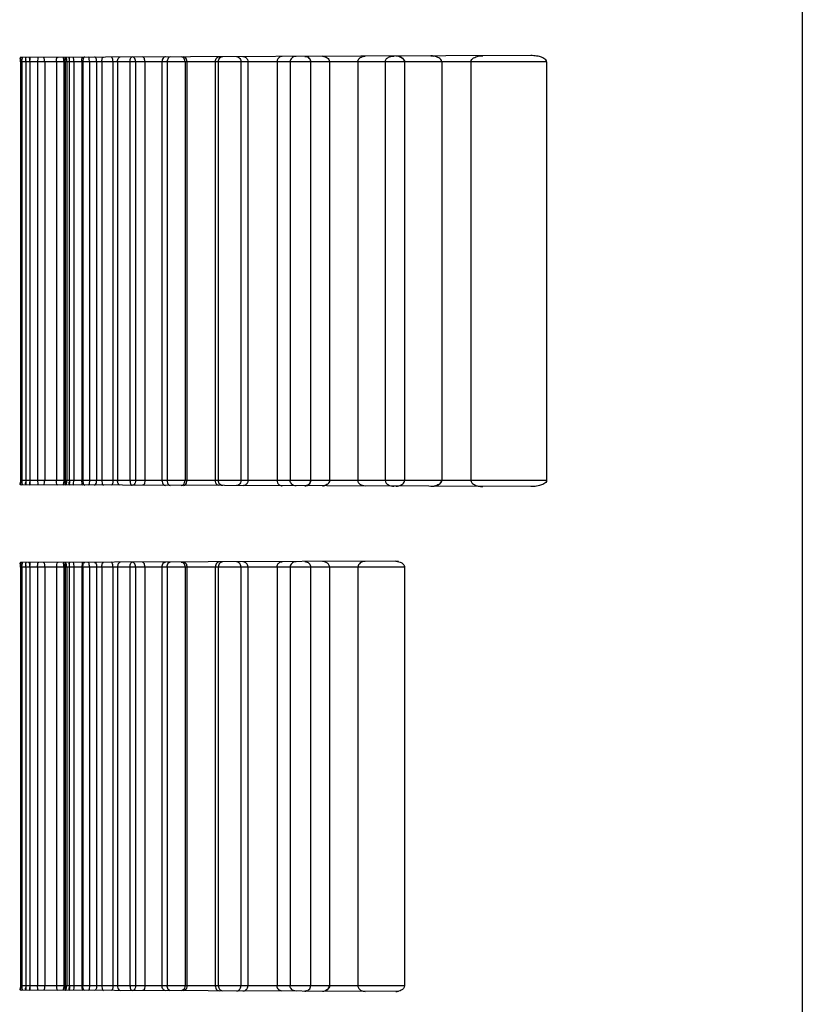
# Model space of a CAD drawing. Header units: millimetres. Extents: x 0 to 297, y 0 to 210.
# Tile 269 of 446: x 140.777 to 141.265, y 158.048 to 158.662. Entities that reach past the tile are written whole.
import ezdxf

# ---------------------------------------------------------------- set-up
doc = ezdxf.new("R2010")
doc.units = ezdxf.units.MM
doc.header["$LTSCALE"] = 16.335
doc.layers.add('INTFCLR_1', color=7, linetype='CONTINUOUS')
doc.layers.add('INTFCLR_72935', color=7, linetype='CONTINUOUS')

msp = doc.modelspace()

# ---------------------------------------------------------------- linework, layer by layer
at = {"layer": 'INTFCLR_1', "color": 6, "linetype": 'Continuous'}
msp.add_line((141.26455, 161.64304), (141.26455, 157.44516), dxfattribs=at)
at = {"layer": 'INTFCLR_72935', "color": 9, "linetype": 'Continuous'}
for p, q in [((141.09534, 158.63995), (140.7774, 158.63884)), ((141.10519, 158.63608), (140.77732, 158.63608)), ((141.10519, 158.37508), (140.77732, 158.37508)), ((141.09534, 158.3712), (140.7774, 158.37231)), ((141.01122, 158.32466), (140.7774, 158.32384)), ((141.01665, 158.32108), (140.77732, 158.32108)), ((141.01665, 158.06008), (140.77732, 158.06008)), ((141.01122, 158.05649), (140.7774, 158.05731))]:
    msp.add_line(p, q, dxfattribs=at)
at = {"layer": 'INTFCLR_72935', "color": 7, "linetype": 'Continuous'}
for p, q in [((141.03306, 158.63974), (141.03445, 158.63966)), ((141.03306, 158.37142), (141.03445, 158.37149))]:
    msp.add_line(p, q, dxfattribs=at)
at = {"layer": 'INTFCLR_72935', "color": 6, "linetype": 'Continuous'}
for p, q in [((140.77732, 158.63608), (140.77732, 158.37508)), ((140.77819, 158.63608), (140.77819, 158.37508)), ((140.78055, 158.63608), (140.78055, 158.37508)), ((140.78317, 158.63608), (140.78317, 158.37508)), ((140.78795, 158.63608), (140.78795, 158.37508)), ((140.7924, 158.63608), (140.7924, 158.37508)), ((140.7997, 158.63608), (140.7997, 158.37508)), ((140.80433, 158.63608), (140.80433, 158.37508)), ((140.80525, 158.63608), (140.80525, 158.37508)), ((140.80613, 158.63608), (140.80613, 158.37508)), ((140.80774, 158.63608), (140.80774, 158.37508)), ((140.81054, 158.63608), (140.81054, 158.37508)), ((140.81556, 158.63608), (140.81556, 158.37508)), ((140.81615, 158.63608), (140.81615, 158.37508)), ((140.82033, 158.63608), (140.82033, 158.37508)), ((140.82479, 158.63608), (140.82479, 158.37508)), ((140.82803, 158.63608), (140.82803, 158.37508)), ((140.83495, 158.63608), (140.83495, 158.37508)), ((140.83781, 158.63608), (140.83781, 158.37508)), ((140.84555, 158.63608), (140.84555, 158.37508)), ((140.84903, 158.63608), (140.84903, 158.37508)), ((140.8549, 158.63608), (140.8549, 158.37508)), ((140.8655, 158.63608), (140.8655, 158.37508)), ((140.86877, 158.63608), (140.86877, 158.37508)), ((140.87988, 158.63608), (140.87988, 158.37508)), ((140.88101, 158.63608), (140.88101, 158.37508)), ((140.89873, 158.63608), (140.89873, 158.37508)), ((140.90056, 158.63608), (140.90056, 158.37508)), ((140.91462, 158.63608), (140.91462, 158.37508)), ((140.91909, 158.63608), (140.91909, 158.37508)), ((140.93721, 158.63608), (140.93721, 158.37508)), ((140.94533, 158.63608), (140.94533, 158.37508)), ((140.95816, 158.63608), (140.95816, 158.37508)), ((140.9699, 158.63608), (140.9699, 158.37508)), ((140.98761, 158.63608), (140.98761, 158.37508)), ((141.00455, 158.63608), (141.00455, 158.37508)), ((141.01665, 158.63608), (141.01665, 158.37508)), ((141.03984, 158.63608), (141.03984, 158.37508)), ((141.05805, 158.63608), (141.05805, 158.37508)), ((141.10519, 158.63608), (141.10519, 158.37508)), ((140.77732, 158.32108), (140.77732, 158.06008)), ((140.77819, 158.32108), (140.77819, 158.06008)), ((140.78055, 158.32108), (140.78055, 158.06008)), ((140.78317, 158.32108), (140.78317, 158.06008)), ((140.78795, 158.32108), (140.78795, 158.06008)), ((140.7924, 158.32108), (140.7924, 158.06008)), ((140.7997, 158.32108), (140.7997, 158.06008)), ((140.80433, 158.32108), (140.80433, 158.06008)), ((140.80525, 158.32108), (140.80525, 158.06008)), ((140.80613, 158.32108), (140.80613, 158.06008)), ((140.80774, 158.32108), (140.80774, 158.06008)), ((140.81054, 158.32108), (140.81054, 158.06008)), ((140.81556, 158.32108), (140.81556, 158.06008)), ((140.81615, 158.32108), (140.81615, 158.06008)), ((140.82033, 158.32108), (140.82033, 158.06008)), ((140.82479, 158.32108), (140.82479, 158.06008)), ((140.82803, 158.32108), (140.82803, 158.06008)), ((140.83495, 158.32108), (140.83495, 158.06008)), ((140.83781, 158.32108), (140.83781, 158.06008)), ((140.84555, 158.32108), (140.84555, 158.06008)), ((140.84903, 158.32108), (140.84903, 158.06008)), ((140.8549, 158.32108), (140.8549, 158.06008)), ((140.8655, 158.32108), (140.8655, 158.06008)), ((140.86877, 158.32108), (140.86877, 158.06008)), ((140.87988, 158.32108), (140.87988, 158.06008)), ((140.88101, 158.32108), (140.88101, 158.06008)), ((140.89873, 158.32108), (140.89873, 158.06008)), ((140.90056, 158.32108), (140.90056, 158.06008)), ((140.91462, 158.32108), (140.91462, 158.06008)), ((140.91909, 158.32108), (140.91909, 158.06008)), ((140.93721, 158.32108), (140.93721, 158.06008)), ((140.94533, 158.32108), (140.94533, 158.06008)), ((140.95816, 158.32108), (140.95816, 158.06008)), ((140.9699, 158.32108), (140.9699, 158.06008)), ((140.98761, 158.32108), (140.98761, 158.06008)), ((141.01665, 158.32108), (141.01665, 158.06008))]:
    msp.add_line(p, q, dxfattribs=at)
at = {"layer": 'INTFCLR_72935', "color": 7, "linetype": 'Continuous'}
for points in [[(140.95566, 158.63928), (140.95554, 158.63931), (140.95541, 158.63935), (140.95528, 158.63938), (140.95515, 158.6394), (140.95501, 158.63942), (140.95487, 158.63944), (140.95474, 158.63945), (140.95459, 158.63946), (140.95445, 158.63946)], [(140.95566, 158.37188), (140.95554, 158.37184), (140.95541, 158.3718), (140.95528, 158.37177), (140.95515, 158.37175), (140.95501, 158.37173), (140.95487, 158.37171), (140.95474, 158.3717), (140.95459, 158.37169), (140.95445, 158.37169)], [(140.95566, 158.32428), (140.95554, 158.32431), (140.95541, 158.32435), (140.95528, 158.32438), (140.95515, 158.3244), (140.95501, 158.32442), (140.95487, 158.32444), (140.95474, 158.32445), (140.95459, 158.32446), (140.95445, 158.32446)], [(140.95566, 158.05688), (140.95554, 158.05684), (140.95541, 158.0568), (140.95528, 158.05677), (140.95515, 158.05675), (140.95501, 158.05673), (140.95487, 158.05671), (140.95474, 158.0567), (140.95459, 158.05669), (140.95445, 158.05669)]]:
    msp.add_lwpolyline(points, dxfattribs=at)
for centre, radius, start, end in [((140.96552, 158.63401), 0.00549, 75.48711, 90.15472), ((141.01125, 158.63178), 0.00788, 77.98279, 90.1887), ((141.0331, 158.62786), 0.01188, 80.51594, 90.20322), ((140.96552, 158.37714), 0.00549, 269.84528, 284.51289), ((141.01125, 158.37937), 0.00788, 269.8113, 282.01721), ((141.0331, 158.38329), 0.01188, 269.79678, 279.48406), ((140.96552, 158.31901), 0.00549, 75.48711, 90.15472), ((141.01125, 158.31678), 0.00788, 77.98279, 90.1887), ((140.96552, 158.06214), 0.00549, 269.84528, 284.51289), ((141.01125, 158.06437), 0.00788, 269.8113, 282.01721)]:
    msp.add_arc(centre, radius, start, end, dxfattribs=at)
at = {"layer": 'INTFCLR_72935', "color": 6, "linetype": 'Continuous'}
for points in [[(140.7774, 158.63884), (140.77683, 158.63884), (140.77733, 158.6377), (140.77733, 158.63712)], [(140.77802, 158.63885), (140.7786, 158.63885), (140.77818, 158.63769), (140.77818, 158.63711)], [(140.78089, 158.63886), (140.7803, 158.63885), (140.78058, 158.63771), (140.78058, 158.63712)], [(140.78274, 158.63886), (140.78333, 158.63886), (140.78314, 158.63772), (140.78314, 158.63712)], [(140.80442, 158.63894), (140.80382, 158.63894), (140.80434, 158.63775), (140.80434, 158.63716)], [(140.80507, 158.63894), (140.80567, 158.63894), (140.80524, 158.63775), (140.80524, 158.63715)], [(140.8081, 158.63895), (140.80749, 158.63895), (140.80776, 158.63776), (140.80776, 158.63715)], [(140.7774, 158.37231), (140.77683, 158.37231), (140.77733, 158.37346), (140.77733, 158.37403)], [(140.77802, 158.37231), (140.7786, 158.3723), (140.77818, 158.37346), (140.77818, 158.37404)], [(140.78089, 158.3723), (140.7803, 158.3723), (140.78058, 158.37345), (140.78058, 158.37404)], [(140.78274, 158.37229), (140.78333, 158.37229), (140.78314, 158.37343), (140.78314, 158.37403)], [(140.80442, 158.37221), (140.80382, 158.37222), (140.80434, 158.3734), (140.80434, 158.37399)], [(140.80507, 158.37221), (140.80567, 158.37221), (140.80524, 158.3734), (140.80524, 158.374)], [(140.8081, 158.3722), (140.80749, 158.3722), (140.80776, 158.37339), (140.80776, 158.374)], [(140.7774, 158.32384), (140.77683, 158.32384), (140.77733, 158.3227), (140.77733, 158.32212)], [(140.77802, 158.32385), (140.7786, 158.32385), (140.77818, 158.32269), (140.77818, 158.32211)], [(140.78089, 158.32386), (140.7803, 158.32385), (140.78058, 158.32271), (140.78058, 158.32212)], [(140.78274, 158.32386), (140.78333, 158.32386), (140.78314, 158.32272), (140.78314, 158.32212)], [(140.80442, 158.32394), (140.80382, 158.32394), (140.80434, 158.32275), (140.80434, 158.32216)], [(140.80507, 158.32394), (140.80567, 158.32394), (140.80524, 158.32275), (140.80524, 158.32215)], [(140.8081, 158.32395), (140.80749, 158.32395), (140.80776, 158.32276), (140.80776, 158.32215)], [(140.7774, 158.05731), (140.77683, 158.05731), (140.77733, 158.05846), (140.77733, 158.05903)], [(140.77802, 158.05731), (140.7786, 158.0573), (140.77818, 158.05846), (140.77818, 158.05904)], [(140.78089, 158.0573), (140.7803, 158.0573), (140.78058, 158.05845), (140.78058, 158.05904)], [(140.78274, 158.05729), (140.78333, 158.05729), (140.78314, 158.05843), (140.78314, 158.05903)], [(140.80442, 158.05721), (140.80382, 158.05722), (140.80434, 158.0584), (140.80434, 158.05899)], [(140.80507, 158.05721), (140.80567, 158.05721), (140.80524, 158.0584), (140.80524, 158.059)], [(140.8081, 158.0572), (140.80749, 158.0572), (140.80776, 158.05839), (140.80776, 158.059)]]:
    msp.add_open_spline(points, degree=3, dxfattribs=at)
for points, knots in [([(140.77732, 158.63608), (140.77732, 158.63654), (140.77754, 158.63723), (140.77695, 158.63884), (140.7774, 158.63884)], [0, 0, 0, 0, 0.506547, 1, 1, 1, 1]), ([(140.77819, 158.63608), (140.77819, 158.63655), (140.77799, 158.63724), (140.77847, 158.63885), (140.77802, 158.63885)], [0, 0, 0, 0, 0.510853, 1, 1, 1, 1]), ([(140.78055, 158.63608), (140.78055, 158.63655), (140.78071, 158.63726), (140.78042, 158.63885), (140.78089, 158.63886)], [0, 0, 0, 0, 0.503041, 1, 1, 1, 1]), ([(140.78317, 158.63608), (140.78317, 158.63655), (140.78303, 158.63728), (140.78321, 158.63886), (140.78274, 158.63886)], [0, 0, 0, 0, 0.497961, 1, 1, 1, 1]), ([(140.78855, 158.63888), (140.78809, 158.63888), (140.78806, 158.63735), (140.78795, 158.63659), (140.78795, 158.63608)], [0, 0, 0, 0, 0.472602, 1, 1, 1, 1]), ([(140.7924, 158.63608), (140.7924, 158.63655), (140.7923, 158.63735), (140.7922, 158.6389), (140.79169, 158.63889)], [0, 0, 0, 0, 0.480524, 1, 1, 1, 1]), ([(140.7997, 158.63608), (140.7997, 158.63655), (140.79978, 158.63741), (140.80006, 158.63892), (140.8006, 158.63892)], [0, 0, 0, 0, 0.465192, 1, 1, 1, 1]), ([(140.80433, 158.63608), (140.80433, 158.63656), (140.80455, 158.63727), (140.80395, 158.63894), (140.80442, 158.63894)], [0, 0, 0, 0, 0.506405, 1, 1, 1, 1]), ([(140.80525, 158.63608), (140.80525, 158.63657), (140.80505, 158.63728), (140.80554, 158.63894), (140.80507, 158.63894)], [0, 0, 0, 0, 0.510797, 1, 1, 1, 1]), ([(140.80512, 158.63894), (140.80564, 158.63894), (140.80605, 158.63748), (140.80613, 158.63659), (140.80613, 158.63608)], [0, 0, 0, 0, 0.5061, 1, 1, 1, 1]), ([(140.80774, 158.63608), (140.80774, 158.63656), (140.8079, 158.63731), (140.80762, 158.63895), (140.8081, 158.63895)], [0, 0, 0, 0, 0.502192, 1, 1, 1, 1]), ([(140.81054, 158.63608), (140.81054, 158.63656), (140.81039, 158.63732), (140.81056, 158.63896), (140.81006, 158.63896)], [0, 0, 0, 0, 0.496734, 1, 1, 1, 1]), ([(140.81556, 158.63608), (140.81556, 158.63656), (140.81567, 158.63737), (140.8157, 158.63898), (140.81622, 158.63898)], [0, 0, 0, 0, 0.484353, 1, 1, 1, 1]), ([(140.81738, 158.63898), (140.81681, 158.63898), (140.81622, 158.63757), (140.81615, 158.63659), (140.81615, 158.63608)], [0, 0, 0, 0, 0.526273, 1, 1, 1, 1]), ([(140.82033, 158.63608), (140.82033, 158.63656), (140.82023, 158.6374), (140.82009, 158.63899), (140.81956, 158.63899)], [0, 0, 0, 0, 0.477314, 1, 1, 1, 1]), ([(140.82479, 158.63608), (140.82479, 158.63655), (140.82471, 158.63757), (140.82406, 158.63901), (140.82341, 158.639)], [0, 0, 0, 0, 0.426872, 1, 1, 1, 1]), ([(140.82803, 158.63608), (140.82803, 158.63656), (140.82811, 158.63747), (140.82845, 158.63902), (140.82902, 158.63902)], [0, 0, 0, 0, 0.460365, 1, 1, 1, 1]), ([(140.83495, 158.63608), (140.83495, 158.63657), (140.83487, 158.63751), (140.83443, 158.63904), (140.83383, 158.63904)], [0, 0, 0, 0, 0.451637, 1, 1, 1, 1]), ([(140.83781, 158.63608), (140.83781, 158.63655), (140.8379, 158.63767), (140.83874, 158.63906), (140.83944, 158.63906)], [0, 0, 0, 0, 0.40301, 1, 1, 1, 1]), ([(140.84555, 158.63608), (140.84555, 158.63657), (140.84563, 158.6376), (140.84627, 158.63908), (140.84692, 158.63909)], [0, 0, 0, 0, 0.42913, 1, 1, 1, 1]), ([(140.84903, 158.63608), (140.84903, 158.63656), (140.84891, 158.63773), (140.84796, 158.63909), (140.84721, 158.63909)], [0, 0, 0, 0, 0.390831, 1, 1, 1, 1]), ([(140.8549, 158.63608), (140.8549, 158.63657), (140.85481, 158.63766), (140.85406, 158.63911), (140.85338, 158.63911)], [0, 0, 0, 0, 0.417607, 1, 1, 1, 1]), ([(140.86765, 158.63916), (140.86707, 158.63916), (140.86578, 158.63826), (140.8655, 158.63685), (140.8655, 158.63608)], [0, 0, 0, 0, 0.427596, 1, 1, 1, 1]), ([(140.8706, 158.63917), (140.87009, 158.63917), (140.86895, 158.63817), (140.86877, 158.63685), (140.86877, 158.63608)], [0, 0, 0, 0, 0.392683, 1, 1, 1, 1]), ([(140.87988, 158.63608), (140.87988, 158.63656), (140.8797, 158.63753), (140.87891, 158.63878), (140.87796, 158.63919), (140.8775, 158.63919)], [0, 0, 0, 0, 0.337431, 0.67804, 1, 1, 1, 1]), ([(140.88101, 158.63608), (140.88101, 158.63657), (140.88087, 158.63783), (140.87979, 158.6392), (140.87898, 158.6392)], [0, 0, 0, 0, 0.377591, 1, 1, 1, 1]), ([(140.89873, 158.63608), (140.89873, 158.63657), (140.8989, 158.63756), (140.8997, 158.63885), (140.90068, 158.63927), (140.90115, 158.63928)], [0, 0, 0, 0, 0.337169, 0.675028, 1, 1, 1, 1]), ([(140.90056, 158.63608), (140.90056, 158.63656), (140.90077, 158.63757), (140.90173, 158.63888), (140.90284, 158.63928), (140.9034, 158.63928)], [0, 0, 0, 0, 0.307307, 0.640903, 1, 1, 1, 1]), ([(140.91191, 158.63931), (140.91245, 158.63932), (140.91354, 158.63888), (140.91443, 158.63756), (140.91462, 158.63655), (140.91462, 158.63608)], [0, 0, 0, 0, 0.351224, 0.689782, 1, 1, 1, 1]), ([(140.91592, 158.63933), (140.91656, 158.63933), (140.91778, 158.63892), (140.91887, 158.63757), (140.91909, 158.63654), (140.91909, 158.63608)], [0, 0, 0, 0, 0.386065, 0.718847, 1, 1, 1, 1]), ([(140.94048, 158.63941), (140.94002, 158.63941), (140.93894, 158.63918), (140.93758, 158.638), (140.93721, 158.63672), (140.93721, 158.63608)], [0, 0, 0, 0, 0.27017, 0.621108, 1, 1, 1, 1]), ([(140.94917, 158.63944), (140.94862, 158.63944), (140.94757, 158.63924), (140.94597, 158.63825), (140.94533, 158.63691), (140.94533, 158.63608)], [0, 0, 0, 0, 0.299184, 0.552698, 1, 1, 1, 1]), ([(140.98761, 158.63608), (140.98761, 158.63669), (140.98808, 158.63795), (140.98982, 158.63927), (140.99135, 158.63959), (140.99222, 158.63959)], [0, 0, 0, 0, 0.290145, 0.587118, 1, 1, 1, 1]), ([(141.00455, 158.63608), (141.00455, 158.63666), (141.00506, 158.63786), (141.00651, 158.63889), (141.00825, 158.63952), (141.00947, 158.63965), (141.01015, 158.63966)], [0, 0, 0, 0, 0.241507, 0.495739, 0.718372, 1, 1, 1, 1]), ([(141.05805, 158.63608), (141.05805, 158.63658), (141.05848, 158.63756), (141.05969, 158.63853), (141.0611, 158.63918), (141.06304, 158.63971), (141.06451, 158.63985), (141.06546, 158.63985)], [0, 0, 0, 0, 0.167584, 0.328769, 0.513628, 0.682033, 1, 1, 1, 1]), ([(141.10519, 158.63608), (141.10519, 158.63653), (141.10471, 158.63742), (141.10352, 158.63827), (141.10217, 158.63889), (141.10063, 158.63936), (141.09838, 158.63982), (141.09656, 158.63996), (141.09534, 158.63995)], [0, 0, 0, 0, 0.120426, 0.245484, 0.387398, 0.514105, 0.674938, 1, 1, 1, 1]), ([(140.77732, 158.37508), (140.77732, 158.37461), (140.77754, 158.37392), (140.77695, 158.37231), (140.7774, 158.37231)], [0, 0, 0, 0, 0.506547, 1, 1, 1, 1]), ([(140.77819, 158.37508), (140.77819, 158.3746), (140.77799, 158.37391), (140.77847, 158.3723), (140.77802, 158.37231)], [0, 0, 0, 0, 0.510853, 1, 1, 1, 1]), ([(140.78055, 158.37508), (140.78055, 158.3746), (140.78071, 158.37389), (140.78042, 158.3723), (140.78089, 158.3723)], [0, 0, 0, 0, 0.503041, 1, 1, 1, 1]), ([(140.78317, 158.37508), (140.78317, 158.3746), (140.78303, 158.37387), (140.78321, 158.37229), (140.78274, 158.37229)], [0, 0, 0, 0, 0.497962, 1, 1, 1, 1]), ([(140.78795, 158.37508), (140.78795, 158.3746), (140.78806, 158.37383), (140.78805, 158.37227), (140.78855, 158.37227)], [0, 0, 0, 0, 0.486816, 1, 1, 1, 1]), ([(140.79169, 158.37226), (140.79217, 158.37226), (140.7923, 158.37377), (140.7924, 158.37457), (140.7924, 158.37508)], [0, 0, 0, 0, 0.481231, 1, 1, 1, 1]), ([(140.8006, 158.37223), (140.80009, 158.37223), (140.79978, 158.3737), (140.7997, 158.37456), (140.7997, 158.37508)], [0, 0, 0, 0, 0.494829, 1, 1, 1, 1]), ([(140.80433, 158.37508), (140.80433, 158.37459), (140.80455, 158.37388), (140.80395, 158.37221), (140.80442, 158.37221)], [0, 0, 0, 0, 0.506405, 1, 1, 1, 1]), ([(140.80525, 158.37508), (140.80525, 158.37459), (140.80505, 158.37387), (140.80554, 158.37221), (140.80507, 158.37221)], [0, 0, 0, 0, 0.510797, 1, 1, 1, 1]), ([(140.80613, 158.37508), (140.80613, 158.3746), (140.80605, 158.37371), (140.80568, 158.37221), (140.80512, 158.37221)], [0, 0, 0, 0, 0.456355, 1, 1, 1, 1]), ([(140.80774, 158.37508), (140.80774, 158.37459), (140.8079, 158.37384), (140.80762, 158.3722), (140.8081, 158.3722)], [0, 0, 0, 0, 0.502192, 1, 1, 1, 1]), ([(140.81006, 158.37219), (140.81052, 158.37219), (140.81039, 158.3738), (140.81054, 158.37455), (140.81054, 158.37508)], [0, 0, 0, 0, 0.464861, 1, 1, 1, 1]), ([(140.81622, 158.37217), (140.81574, 158.37217), (140.81567, 158.37375), (140.81556, 158.37455), (140.81556, 158.37508)], [0, 0, 0, 0, 0.475194, 1, 1, 1, 1]), ([(140.81615, 158.37508), (140.81615, 158.3746), (140.81622, 158.37363), (140.81677, 158.37217), (140.81738, 158.37217)], [0, 0, 0, 0, 0.437017, 1, 1, 1, 1]), ([(140.82033, 158.37508), (140.82033, 158.37459), (140.82023, 158.37375), (140.82009, 158.37216), (140.81956, 158.37216)], [0, 0, 0, 0, 0.477315, 1, 1, 1, 1]), ([(140.82341, 158.37215), (140.82387, 158.37215), (140.8247, 158.37333), (140.82479, 158.3744), (140.82479, 158.37508)], [0, 0, 0, 0, 0.406162, 1, 1, 1, 1]), ([(140.82803, 158.37508), (140.82803, 158.37459), (140.82811, 158.37368), (140.82845, 158.37213), (140.82902, 158.37213)], [0, 0, 0, 0, 0.460365, 1, 1, 1, 1]), ([(140.83495, 158.37508), (140.83495, 158.37458), (140.83487, 158.37364), (140.83443, 158.37211), (140.83383, 158.37211)], [0, 0, 0, 0, 0.451637, 1, 1, 1, 1]), ([(140.83944, 158.37209), (140.83892, 158.37209), (140.83793, 158.37321), (140.83781, 158.37439), (140.83781, 158.37508)], [0, 0, 0, 0, 0.432838, 1, 1, 1, 1]), ([(140.84555, 158.37508), (140.84555, 158.37459), (140.84563, 158.37355), (140.84627, 158.37207), (140.84692, 158.37206)], [0, 0, 0, 0, 0.42913, 1, 1, 1, 1]), ([(140.84903, 158.37508), (140.84903, 158.37459), (140.84891, 158.37342), (140.84796, 158.37206), (140.84721, 158.37206)], [0, 0, 0, 0, 0.390831, 1, 1, 1, 1]), ([(140.8549, 158.37508), (140.8549, 158.37458), (140.85481, 158.3735), (140.85406, 158.37204), (140.85338, 158.37204)], [0, 0, 0, 0, 0.417607, 1, 1, 1, 1]), ([(140.8655, 158.37508), (140.8655, 158.37459), (140.86565, 158.3733), (140.86681, 158.372), (140.86765, 158.37199)], [0, 0, 0, 0, 0.363701, 1, 1, 1, 1]), ([(140.86877, 158.37508), (140.86877, 158.37458), (140.86888, 158.37339), (140.86983, 158.37199), (140.8706, 158.37198)], [0, 0, 0, 0, 0.391464, 1, 1, 1, 1]), ([(140.8775, 158.37196), (140.87797, 158.37196), (140.87894, 158.37239), (140.87971, 158.37365), (140.87988, 158.37461), (140.87988, 158.37508)], [0, 0, 0, 0, 0.333222, 0.67341, 1, 1, 1, 1]), ([(140.87898, 158.37195), (140.87952, 158.37195), (140.88076, 158.37291), (140.88101, 158.37429), (140.88101, 158.37508)], [0, 0, 0, 0, 0.412074, 1, 1, 1, 1]), ([(140.90115, 158.37188), (140.90066, 158.37188), (140.89967, 158.37232), (140.89889, 158.37362), (140.89873, 158.3746), (140.89873, 158.37508)], [0, 0, 0, 0, 0.33445, 0.672614, 1, 1, 1, 1]), ([(140.9034, 158.37187), (140.90282, 158.37187), (140.9017, 158.37229), (140.90076, 158.37361), (140.90056, 158.37461), (140.90056, 158.37508)], [0, 0, 0, 0, 0.367998, 0.701052, 1, 1, 1, 1]), ([(140.91462, 158.37508), (140.91462, 158.37458), (140.91443, 158.37356), (140.91351, 158.37225), (140.91244, 158.37184), (140.91191, 158.37184)], [0, 0, 0, 0, 0.319408, 0.657986, 1, 1, 1, 1]), ([(140.91909, 158.37508), (140.91909, 158.3746), (140.91886, 158.37355), (140.91776, 158.37221), (140.91655, 158.37182), (140.91592, 158.37182)], [0, 0, 0, 0, 0.288603, 0.62185, 1, 1, 1, 1]), ([(140.93721, 158.37508), (140.93721, 158.37459), (140.93744, 158.37352), (140.93857, 158.37214), (140.93982, 158.37174), (140.94048, 158.37174)], [0, 0, 0, 0, 0.286124, 0.615212, 1, 1, 1, 1]), ([(140.94917, 158.37171), (140.94862, 158.37171), (140.94757, 158.37191), (140.94597, 158.3729), (140.94533, 158.37424), (140.94533, 158.37508)], [0, 0, 0, 0, 0.299184, 0.552698, 1, 1, 1, 1]), ([(140.99222, 158.37156), (140.99162, 158.37156), (140.99051, 158.37173), (140.9886, 158.3726), (140.98761, 158.37408), (140.98761, 158.37508)], [0, 0, 0, 0, 0.290537, 0.524233, 1, 1, 1, 1]), ([(141.00455, 158.37508), (141.00455, 158.37449), (141.00506, 158.37329), (141.00651, 158.37226), (141.00825, 158.37164), (141.00947, 158.3715), (141.01015, 158.3715)], [0, 0, 0, 0, 0.241507, 0.495739, 0.718372, 1, 1, 1, 1]), ([(141.05805, 158.37508), (141.05805, 158.37457), (141.05848, 158.37359), (141.05969, 158.37262), (141.0611, 158.37197), (141.06304, 158.37144), (141.06451, 158.37131), (141.06546, 158.3713)], [0, 0, 0, 0, 0.167584, 0.328769, 0.513628, 0.682033, 1, 1, 1, 1]), ([(141.10519, 158.37508), (141.10519, 158.37462), (141.10471, 158.37373), (141.10352, 158.37288), (141.10217, 158.37227), (141.10063, 158.37179), (141.09838, 158.37133), (141.09656, 158.37119), (141.09534, 158.3712)], [0, 0, 0, 0, 0.120426, 0.245484, 0.387398, 0.514105, 0.674938, 1, 1, 1, 1]), ([(140.77732, 158.32108), (140.77732, 158.32154), (140.77754, 158.32223), (140.77695, 158.32384), (140.7774, 158.32384)], [0, 0, 0, 0, 0.506547, 1, 1, 1, 1]), ([(140.77819, 158.32108), (140.77819, 158.32155), (140.77799, 158.32224), (140.77847, 158.32385), (140.77802, 158.32385)], [0, 0, 0, 0, 0.510853, 1, 1, 1, 1]), ([(140.78055, 158.32108), (140.78055, 158.32155), (140.78071, 158.32226), (140.78042, 158.32385), (140.78089, 158.32386)], [0, 0, 0, 0, 0.503041, 1, 1, 1, 1]), ([(140.78317, 158.32108), (140.78317, 158.32155), (140.78303, 158.32228), (140.78321, 158.32386), (140.78274, 158.32386)], [0, 0, 0, 0, 0.497961, 1, 1, 1, 1]), ([(140.78795, 158.32108), (140.78795, 158.32155), (140.78806, 158.32232), (140.78805, 158.32388), (140.78855, 158.32388)], [0, 0, 0, 0, 0.486816, 1, 1, 1, 1]), ([(140.79169, 158.32389), (140.79217, 158.3239), (140.7923, 158.32238), (140.7924, 158.32159), (140.7924, 158.32108)], [0, 0, 0, 0, 0.481231, 1, 1, 1, 1]), ([(140.8006, 158.32392), (140.80009, 158.32392), (140.79978, 158.32245), (140.7997, 158.32159), (140.7997, 158.32108)], [0, 0, 0, 0, 0.494829, 1, 1, 1, 1]), ([(140.80433, 158.32108), (140.80433, 158.32156), (140.80455, 158.32227), (140.80395, 158.32394), (140.80442, 158.32394)], [0, 0, 0, 0, 0.506405, 1, 1, 1, 1]), ([(140.80525, 158.32108), (140.80525, 158.32157), (140.80505, 158.32228), (140.80554, 158.32394), (140.80507, 158.32394)], [0, 0, 0, 0, 0.510798, 1, 1, 1, 1]), ([(140.80613, 158.32108), (140.80613, 158.32155), (140.80605, 158.32245), (140.80568, 158.32394), (140.80512, 158.32394)], [0, 0, 0, 0, 0.456355, 1, 1, 1, 1]), ([(140.80774, 158.32108), (140.80774, 158.32156), (140.8079, 158.32231), (140.80762, 158.32395), (140.8081, 158.32395)], [0, 0, 0, 0, 0.502192, 1, 1, 1, 1]), ([(140.81006, 158.32396), (140.81052, 158.32396), (140.81039, 158.32235), (140.81054, 158.3216), (140.81054, 158.32108)], [0, 0, 0, 0, 0.464862, 1, 1, 1, 1]), ([(140.81622, 158.32398), (140.81574, 158.32398), (140.81567, 158.3224), (140.81556, 158.3216), (140.81556, 158.32108)], [0, 0, 0, 0, 0.475194, 1, 1, 1, 1]), ([(140.81615, 158.32108), (140.81615, 158.32155), (140.81622, 158.32252), (140.81677, 158.32398), (140.81738, 158.32398)], [0, 0, 0, 0, 0.437017, 1, 1, 1, 1]), ([(140.82033, 158.32108), (140.82033, 158.32156), (140.82023, 158.3224), (140.82009, 158.32399), (140.81956, 158.32399)], [0, 0, 0, 0, 0.477314, 1, 1, 1, 1]), ([(140.82341, 158.324), (140.82387, 158.32401), (140.8247, 158.32282), (140.82479, 158.32175), (140.82479, 158.32108)], [0, 0, 0, 0, 0.406162, 1, 1, 1, 1]), ([(140.82803, 158.32108), (140.82803, 158.32156), (140.82811, 158.32247), (140.82845, 158.32402), (140.82902, 158.32402)], [0, 0, 0, 0, 0.460365, 1, 1, 1, 1]), ([(140.83495, 158.32108), (140.83495, 158.32157), (140.83487, 158.32251), (140.83443, 158.32404), (140.83383, 158.32404)], [0, 0, 0, 0, 0.451636, 1, 1, 1, 1]), ([(140.83944, 158.32406), (140.83892, 158.32406), (140.83793, 158.32294), (140.83781, 158.32176), (140.83781, 158.32108)], [0, 0, 0, 0, 0.432838, 1, 1, 1, 1]), ([(140.84555, 158.32108), (140.84555, 158.32157), (140.84563, 158.3226), (140.84627, 158.32408), (140.84692, 158.32409)], [0, 0, 0, 0, 0.42913, 1, 1, 1, 1]), ([(140.84903, 158.32108), (140.84903, 158.32156), (140.84891, 158.32273), (140.84796, 158.32409), (140.84721, 158.32409)], [0, 0, 0, 0, 0.39083, 1, 1, 1, 1]), ([(140.8549, 158.32108), (140.8549, 158.32157), (140.85481, 158.32266), (140.85406, 158.32411), (140.85338, 158.32411)], [0, 0, 0, 0, 0.417607, 1, 1, 1, 1]), ([(140.8655, 158.32108), (140.8655, 158.32156), (140.86565, 158.32285), (140.86681, 158.32416), (140.86765, 158.32416)], [0, 0, 0, 0, 0.363701, 1, 1, 1, 1]), ([(140.86877, 158.32108), (140.86877, 158.32157), (140.86888, 158.32276), (140.86983, 158.32417), (140.8706, 158.32417)], [0, 0, 0, 0, 0.391464, 1, 1, 1, 1]), ([(140.8775, 158.32419), (140.87797, 158.32419), (140.87894, 158.32376), (140.87971, 158.3225), (140.87988, 158.32154), (140.87988, 158.32108)], [0, 0, 0, 0, 0.333222, 0.67341, 1, 1, 1, 1]), ([(140.87898, 158.3242), (140.87952, 158.3242), (140.88076, 158.32324), (140.88101, 158.32186), (140.88101, 158.32108)], [0, 0, 0, 0, 0.412074, 1, 1, 1, 1]), ([(140.90115, 158.32428), (140.90066, 158.32427), (140.89967, 158.32383), (140.89889, 158.32253), (140.89873, 158.32155), (140.89873, 158.32108)], [0, 0, 0, 0, 0.33445, 0.672614, 1, 1, 1, 1]), ([(140.9034, 158.32428), (140.90282, 158.32428), (140.9017, 158.32387), (140.90076, 158.32254), (140.90056, 158.32154), (140.90056, 158.32108)], [0, 0, 0, 0, 0.367998, 0.701052, 1, 1, 1, 1]), ([(140.91462, 158.32108), (140.91462, 158.32157), (140.91443, 158.32259), (140.91351, 158.3239), (140.91244, 158.32432), (140.91191, 158.32431)], [0, 0, 0, 0, 0.319407, 0.657986, 1, 1, 1, 1]), ([(140.91909, 158.32108), (140.91909, 158.32155), (140.91886, 158.3226), (140.91776, 158.32394), (140.91655, 158.32433), (140.91592, 158.32433)], [0, 0, 0, 0, 0.288603, 0.62185, 1, 1, 1, 1]), ([(140.93721, 158.32108), (140.93721, 158.32156), (140.93744, 158.32263), (140.93857, 158.32401), (140.93982, 158.32441), (140.94048, 158.32441)], [0, 0, 0, 0, 0.286123, 0.615212, 1, 1, 1, 1]), ([(140.94917, 158.32444), (140.94862, 158.32444), (140.94757, 158.32424), (140.94597, 158.32325), (140.94533, 158.32191), (140.94533, 158.32108)], [0, 0, 0, 0, 0.299184, 0.552698, 1, 1, 1, 1]), ([(140.99222, 158.32459), (140.99162, 158.32459), (140.99051, 158.32442), (140.9886, 158.32355), (140.98761, 158.32207), (140.98761, 158.32108)], [0, 0, 0, 0, 0.290537, 0.524233, 1, 1, 1, 1]), ([(140.77732, 158.06008), (140.77732, 158.05961), (140.77754, 158.05892), (140.77695, 158.05731), (140.7774, 158.05731)], [0, 0, 0, 0, 0.506547, 1, 1, 1, 1]), ([(140.77819, 158.06008), (140.77819, 158.0596), (140.77799, 158.05891), (140.77847, 158.0573), (140.77802, 158.05731)], [0, 0, 0, 0, 0.510853, 1, 1, 1, 1]), ([(140.78055, 158.06008), (140.78055, 158.0596), (140.78071, 158.05889), (140.78042, 158.0573), (140.78089, 158.0573)], [0, 0, 0, 0, 0.503041, 1, 1, 1, 1]), ([(140.78317, 158.06008), (140.78317, 158.0596), (140.78303, 158.05887), (140.78321, 158.05729), (140.78274, 158.05729)], [0, 0, 0, 0, 0.497962, 1, 1, 1, 1]), ([(140.78855, 158.05727), (140.78809, 158.05727), (140.78806, 158.0588), (140.78795, 158.05956), (140.78795, 158.06008)], [0, 0, 0, 0, 0.472602, 1, 1, 1, 1]), ([(140.7924, 158.06008), (140.7924, 158.0596), (140.7923, 158.0588), (140.7922, 158.05726), (140.79169, 158.05726)], [0, 0, 0, 0, 0.480524, 1, 1, 1, 1]), ([(140.7997, 158.06008), (140.7997, 158.0596), (140.79978, 158.05874), (140.80006, 158.05723), (140.8006, 158.05723)], [0, 0, 0, 0, 0.465192, 1, 1, 1, 1]), ([(140.80433, 158.06008), (140.80433, 158.05959), (140.80455, 158.05888), (140.80395, 158.05721), (140.80442, 158.05721)], [0, 0, 0, 0, 0.506405, 1, 1, 1, 1]), ([(140.80525, 158.06008), (140.80525, 158.05959), (140.80505, 158.05887), (140.80554, 158.05721), (140.80507, 158.05721)], [0, 0, 0, 0, 0.510797, 1, 1, 1, 1]), ([(140.80512, 158.05721), (140.80564, 158.05721), (140.80605, 158.05867), (140.80613, 158.05956), (140.80613, 158.06008)], [0, 0, 0, 0, 0.5061, 1, 1, 1, 1]), ([(140.80774, 158.06008), (140.80774, 158.05959), (140.8079, 158.05884), (140.80762, 158.0572), (140.8081, 158.0572)], [0, 0, 0, 0, 0.502192, 1, 1, 1, 1]), ([(140.81054, 158.06008), (140.81054, 158.05959), (140.81039, 158.05883), (140.81056, 158.05719), (140.81006, 158.05719)], [0, 0, 0, 0, 0.496734, 1, 1, 1, 1]), ([(140.81556, 158.06008), (140.81556, 158.05959), (140.81567, 158.05878), (140.8157, 158.05717), (140.81622, 158.05717)], [0, 0, 0, 0, 0.484352, 1, 1, 1, 1]), ([(140.81738, 158.05717), (140.81681, 158.05717), (140.81622, 158.05858), (140.81615, 158.05956), (140.81615, 158.06008)], [0, 0, 0, 0, 0.526273, 1, 1, 1, 1]), ([(140.82033, 158.06008), (140.82033, 158.05959), (140.82023, 158.05875), (140.82009, 158.05716), (140.81956, 158.05716)], [0, 0, 0, 0, 0.477314, 1, 1, 1, 1]), ([(140.82479, 158.06008), (140.82479, 158.0596), (140.82471, 158.05858), (140.82406, 158.05714), (140.82341, 158.05715)], [0, 0, 0, 0, 0.426872, 1, 1, 1, 1]), ([(140.82803, 158.06008), (140.82803, 158.05959), (140.82811, 158.05868), (140.82845, 158.05713), (140.82902, 158.05713)], [0, 0, 0, 0, 0.460365, 1, 1, 1, 1]), ([(140.83495, 158.06008), (140.83495, 158.05958), (140.83487, 158.05864), (140.83443, 158.05711), (140.83383, 158.05711)], [0, 0, 0, 0, 0.451636, 1, 1, 1, 1]), ([(140.83781, 158.06008), (140.83781, 158.0596), (140.8379, 158.05848), (140.83874, 158.05709), (140.83944, 158.05709)], [0, 0, 0, 0, 0.40301, 1, 1, 1, 1]), ([(140.84555, 158.06008), (140.84555, 158.05959), (140.84563, 158.05855), (140.84627, 158.05707), (140.84692, 158.05706)], [0, 0, 0, 0, 0.42913, 1, 1, 1, 1]), ([(140.84903, 158.06008), (140.84903, 158.05959), (140.84891, 158.05842), (140.84796, 158.05706), (140.84721, 158.05706)], [0, 0, 0, 0, 0.390831, 1, 1, 1, 1]), ([(140.8549, 158.06008), (140.8549, 158.05958), (140.85481, 158.0585), (140.85406, 158.05704), (140.85338, 158.05704)], [0, 0, 0, 0, 0.417607, 1, 1, 1, 1]), ([(140.86765, 158.05699), (140.86707, 158.05699), (140.86578, 158.0579), (140.8655, 158.05931), (140.8655, 158.06008)], [0, 0, 0, 0, 0.427596, 1, 1, 1, 1]), ([(140.8706, 158.05698), (140.87009, 158.05698), (140.86895, 158.05799), (140.86877, 158.0593), (140.86877, 158.06008)], [0, 0, 0, 0, 0.392683, 1, 1, 1, 1]), ([(140.87988, 158.06008), (140.87988, 158.05959), (140.8797, 158.05862), (140.87891, 158.05737), (140.87796, 158.05696), (140.8775, 158.05696)], [0, 0, 0, 0, 0.337431, 0.67804, 1, 1, 1, 1]), ([(140.88101, 158.06008), (140.88101, 158.05958), (140.88087, 158.05832), (140.87979, 158.05695), (140.87898, 158.05695)], [0, 0, 0, 0, 0.37759, 1, 1, 1, 1]), ([(140.89873, 158.06008), (140.89873, 158.05958), (140.8989, 158.05859), (140.8997, 158.0573), (140.90068, 158.05688), (140.90115, 158.05688)], [0, 0, 0, 0, 0.337168, 0.675028, 1, 1, 1, 1]), ([(140.90056, 158.06008), (140.90056, 158.0596), (140.90077, 158.05858), (140.90173, 158.05727), (140.90284, 158.05687), (140.9034, 158.05687)], [0, 0, 0, 0, 0.307307, 0.640903, 1, 1, 1, 1]), ([(140.91191, 158.05684), (140.91245, 158.05684), (140.91354, 158.05727), (140.91443, 158.05859), (140.91462, 158.0596), (140.91462, 158.06008)], [0, 0, 0, 0, 0.351224, 0.689782, 1, 1, 1, 1]), ([(140.91592, 158.05682), (140.91656, 158.05682), (140.91778, 158.05723), (140.91887, 158.05858), (140.91909, 158.05961), (140.91909, 158.06008)], [0, 0, 0, 0, 0.386065, 0.718847, 1, 1, 1, 1]), ([(140.94048, 158.05674), (140.94002, 158.05674), (140.93894, 158.05697), (140.93758, 158.05815), (140.93721, 158.05943), (140.93721, 158.06008)], [0, 0, 0, 0, 0.27017, 0.621108, 1, 1, 1, 1]), ([(140.94917, 158.05671), (140.94862, 158.05671), (140.94757, 158.05691), (140.94597, 158.0579), (140.94533, 158.05924), (140.94533, 158.06008)], [0, 0, 0, 0, 0.299184, 0.552698, 1, 1, 1, 1]), ([(140.98761, 158.06008), (140.98761, 158.05946), (140.98808, 158.0582), (140.98982, 158.05688), (140.99135, 158.05656), (140.99222, 158.05656)], [0, 0, 0, 0, 0.290144, 0.587118, 1, 1, 1, 1])]:
    msp.add_open_spline(points, degree=3, knots=knots, dxfattribs=at)
at = {"layer": 'INTFCLR_72935', "color": 7, "linetype": 'Continuous'}
for points, knots in [([(140.95445, 158.63946), (140.95497, 158.63946), (140.95595, 158.63927), (140.95752, 158.63829), (140.95816, 158.63693), (140.95816, 158.63608)], [0, 0, 0, 0, 0.281954, 0.530667, 1, 1, 1, 1]), ([(140.95816, 158.63608), (140.95816, 158.63669), (140.95771, 158.63813), (140.95644, 158.63903), (140.95566, 158.63928)], [0, 0, 0, 0, 0.430341, 1, 1, 1, 1]), ([(140.9655, 158.6395), (140.96607, 158.63949), (140.96712, 158.63934), (140.96894, 158.63849), (140.96991, 158.63705), (140.9699, 158.63608)], [0, 0, 0, 0, 0.281773, 0.51487, 1, 1, 1, 1]), ([(141.01665, 158.63608), (141.01665, 158.63666), (141.01614, 158.63786), (141.01472, 158.6389), (141.01305, 158.63953), (141.01187, 158.63965), (141.01122, 158.63966)], [0, 0, 0, 0, 0.249191, 0.504446, 0.726284, 1, 1, 1, 1]), ([(141.01288, 158.63949), (141.01343, 158.63937), (141.01439, 158.63904), (141.01591, 158.6381), (141.01665, 158.63687), (141.01665, 158.63608)], [0, 0, 0, 0, 0.308154, 0.559626, 1, 1, 1, 1]), ([(141.03984, 158.63608), (141.03983, 158.6366), (141.03934, 158.63767), (141.03787, 158.63875), (141.03575, 158.63955), (141.03404, 158.63973), (141.03306, 158.63974)], [0, 0, 0, 0, 0.190592, 0.387608, 0.64769, 1, 1, 1, 1]), ([(140.95445, 158.37169), (140.95497, 158.37169), (140.95595, 158.37188), (140.95752, 158.37286), (140.95816, 158.37422), (140.95816, 158.37508)], [0, 0, 0, 0, 0.281954, 0.530667, 1, 1, 1, 1]), ([(140.95816, 158.37508), (140.95816, 158.37446), (140.95771, 158.37302), (140.95644, 158.37212), (140.95566, 158.37188)], [0, 0, 0, 0, 0.430341, 1, 1, 1, 1]), ([(140.9699, 158.37508), (140.9699, 158.37447), (140.96943, 158.37324), (140.96777, 158.37196), (140.96632, 158.37166), (140.9655, 158.37165)], [0, 0, 0, 0, 0.299775, 0.597295, 1, 1, 1, 1]), ([(140.9699, 158.37508), (140.9699, 158.37462), (140.9696, 158.37355), (140.96844, 158.3724), (140.96739, 158.37196), (140.96689, 158.37183)], [0, 0, 0, 0, 0.292702, 0.670784, 1, 1, 1, 1]), ([(141.01122, 158.37149), (141.01186, 158.3715), (141.01302, 158.37162), (141.01469, 158.37223), (141.01612, 158.37326), (141.01665, 158.37448), (141.01665, 158.37508)], [0, 0, 0, 0, 0.268496, 0.488391, 0.746574, 1, 1, 1, 1]), ([(141.01288, 158.37166), (141.01343, 158.37178), (141.01439, 158.37211), (141.01591, 158.37306), (141.01665, 158.37428), (141.01665, 158.37508)], [0, 0, 0, 0, 0.308154, 0.559626, 1, 1, 1, 1]), ([(141.03306, 158.37142), (141.03378, 158.37142), (141.03509, 158.37152), (141.03683, 158.372), (141.03864, 158.37281), (141.03984, 158.37411), (141.03984, 158.37508)], [0, 0, 0, 0, 0.262786, 0.477152, 0.647797, 1, 1, 1, 1]), ([(141.03506, 158.37158), (141.03567, 158.37168), (141.03676, 158.37197), (141.03862, 158.3728), (141.03985, 158.37411), (141.03984, 158.37508)], [0, 0, 0, 0, 0.296024, 0.536501, 1, 1, 1, 1]), ([(141.03984, 158.37508), (141.03984, 158.37456), (141.03936, 158.37351), (141.03811, 158.37258), (141.03665, 158.37193), (141.03563, 158.37167), (141.03506, 158.37158)], [0, 0, 0, 0, 0.244085, 0.503248, 0.726309, 1, 1, 1, 1]), ([(140.95445, 158.32446), (140.95497, 158.32446), (140.95595, 158.32427), (140.95752, 158.32329), (140.95816, 158.32193), (140.95816, 158.32108)], [0, 0, 0, 0, 0.281955, 0.530667, 1, 1, 1, 1]), ([(140.9699, 158.32108), (140.9699, 158.32168), (140.96943, 158.32291), (140.96777, 158.32419), (140.96632, 158.32449), (140.9655, 158.3245)], [0, 0, 0, 0, 0.299774, 0.597295, 1, 1, 1, 1]), ([(141.01122, 158.32466), (141.01186, 158.32466), (141.01302, 158.32453), (141.01469, 158.32392), (141.01612, 158.32289), (141.01665, 158.32167), (141.01665, 158.32108)], [0, 0, 0, 0, 0.268496, 0.488391, 0.746574, 1, 1, 1, 1]), ([(140.95445, 158.05669), (140.95497, 158.05669), (140.95595, 158.05688), (140.95752, 158.05786), (140.95816, 158.05922), (140.95816, 158.06008)], [0, 0, 0, 0, 0.281954, 0.530667, 1, 1, 1, 1]), ([(140.9655, 158.05665), (140.96607, 158.05666), (140.96712, 158.05681), (140.96894, 158.05766), (140.96991, 158.0591), (140.9699, 158.06008)], [0, 0, 0, 0, 0.281772, 0.51487, 1, 1, 1, 1]), ([(140.9699, 158.06008), (140.9699, 158.05962), (140.9696, 158.05855), (140.96844, 158.0574), (140.96739, 158.05696), (140.96689, 158.05683)], [0, 0, 0, 0, 0.292702, 0.670784, 1, 1, 1, 1]), ([(141.01665, 158.06008), (141.01665, 158.05949), (141.01614, 158.05829), (141.01472, 158.05725), (141.01305, 158.05662), (141.01187, 158.0565), (141.01122, 158.05649)], [0, 0, 0, 0, 0.249191, 0.504446, 0.726284, 1, 1, 1, 1])]:
    msp.add_open_spline(points, degree=3, knots=knots, dxfattribs=at)

doc.saveas('drawing.dxf')
